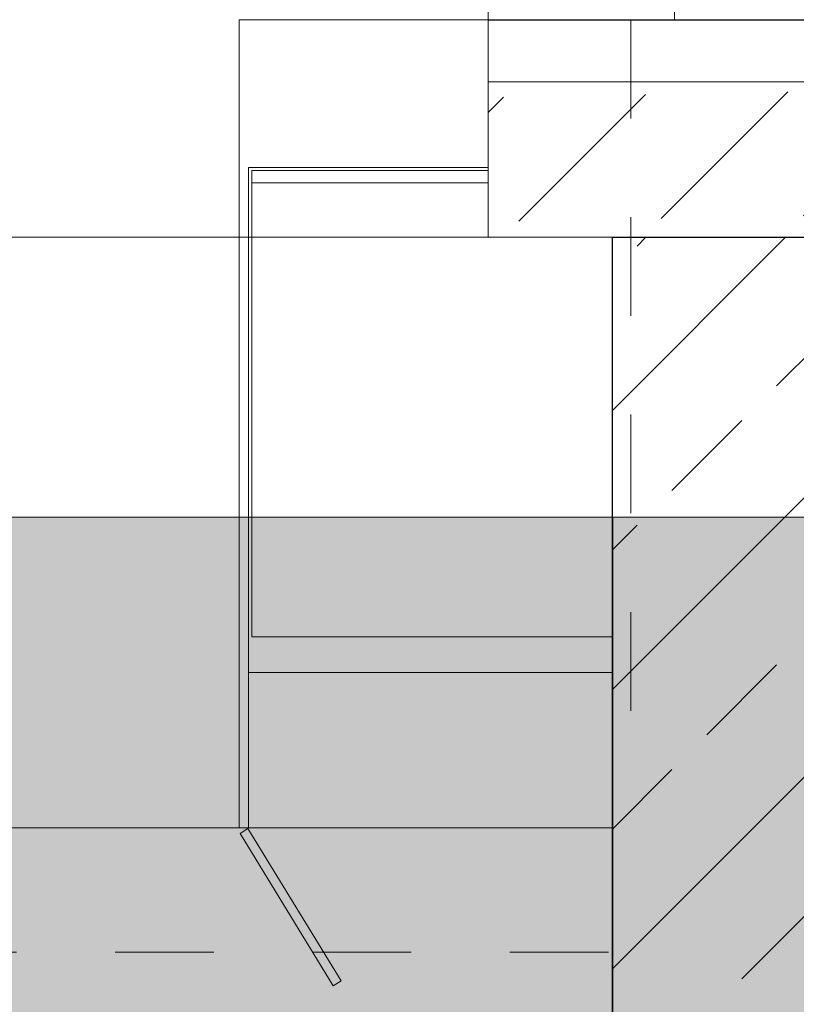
# Model space of a CAD drawing. Header units: millimetres. Extents: x 402 to 79005, y -7782 to 89952.
# Tile 271 of 423: x 39962 to 39987, y 23851 to 23882. Entities that reach past the tile are written whole.
import ezdxf

# ---------------------------------------------------------------- set-up
doc = ezdxf.new("R2010")
doc.units = ezdxf.units.MM
doc.header["$LTSCALE"] = 10
doc.linetypes.add('DASHED', pattern=[19.05, 12.7, -6.35])
doc.linetypes.add('Kreska', pattern=[6.35, 3.175, -3.175])
doc.layers.get('0').update_dxf_attribs({"lineweight": 0})
for name, color, linetype, lineweight in [('0_A_WYMIAROWANIE', 1, 'Continuous', 5), ('0_PROJ WYBURZENIA', 1, 'Continuous', 0), ('0_PROJEKTOWANA WYLEWKA BETONOWA', 150, 'Continuous', 0), ('0_ZAMUROWANIA', 150, 'Continuous', 30), ('AM_0', 7, 'Continuous', 50), ('LDCar-AM_0', 7, 'Continuous', 50), ('LDShaft-AM_0', 7, 'Continuous', 50), ('S-BEAM-HDLN', 1, 'Kreska', 18)]:
    doc.layers.add(name, color=color, linetype=linetype, lineweight=lineweight)

# ---------------------------------------------------------------- blocks, each defined once
blk = doc.blocks.new('zw$16F3')
at = {"layer": 'AM_0', "lineweight": 0}
for p, q in [((253.932, 29), (253.832, 29)), ((253.832, 15), (265.532, 15)), ((265.532, 10), (190.832, 10))]:
    blk.add_line(p, q, dxfattribs=at)
at = {"layer": 'LDCar-AM_0', "lineweight": 0}
for p, q in [((267.532, 236), (267.532, 36)), ((261.532, 201), (261.532, 36)), ((261.532, 36), (253.532, 36)), ((253.532, 36), (253.532, 31.25)), ((261.532, 31.55), (261.532, 36)), ((261.532, 36), (267.532, 36)), ((253.532, 31.25), (253.532, 10)), ((253.832, 10), (253.832, 31.25)), ((253.832, 31.25), (261.532, 31.25)), ((253.532, 10), (253.832, 10)), ((253.81, 9.978), (253.554, 9.822)), ((253.554, 9.822), (256.554, 4.922)), ((256.81, 5.078), (253.81, 9.978)), ((256.554, 4.922), (256.81, 5.078))]:
    blk.add_line(p, q, dxfattribs=at)
at = {"layer": 'LDShaft-AM_0', "lineweight": 0}
for p, q in [((265.532, 36), (261.532, 36)), ((261.532, 36), (261.532, 29)), ((261.532, 31.15), (253.932, 31.15)), ((253.932, 31.15), (253.932, 30.75)), ((261.532, 30.75), (253.932, 30.75)), ((253.932, 30.75), (253.932, 16.15)), ((253.932, 30.75), (261.532, 30.75)), ((253.832, 29), (253.932, 29)), ((261.532, 29), (265.532, 29)), ((265.532, 29), (265.532, -110)), ((265.532, 16.15), (265.532, 29)), ((253.932, 16.15), (265.532, 16.15)), ((265.532, 15), (253.832, 15)), ((190.832, 10), (265.532, 10))]:
    blk.add_line(p, q, dxfattribs=at)
blk = doc.blocks.new('zw$D6CE')
at = {"layer": 'S-BEAM-HDLN'}
for p, q in [((2372.6, -15899.28), (2372.6, -16149.23)), ((2365.39, -16199.23), (-284.61, -16199.23))]:
    blk.add_line(p, q, dxfattribs=at)

msp = doc.modelspace()

# ---------------------------------------------------------------- hatches: boundary and pattern name
at = {"layer": '0_PROJ WYBURZENIA', "ltscale": 5}
h = msp.add_hatch(dxfattribs=at)
h.set_pattern_fill('AR-SAND', color=256, scale=0.1, style=0)
h.set_pattern_definition([(37.5, (13757.4565, -24185.03), (-0.16000313, 4.89413237), [0, -3.8608, 0, -4.318, 0, -4.1275]), (7.5, (13757.4565, -24185.03), (4.4952328, 7.168251), [0, -2.0828, 0, -3.4798, 0, -1.3335]), (327.5, (13754.3323, -24185.03), (7.9099237, 0.01437185), [0, -1.27, 0, -4.572, 0, -5.969]), (317.5, (13754.332, -24185.03), (7.6355645, 2.2292932), [0, -0.635, 0, -2.9972, 0, -3.429])])
h.paths.add_polyline_path([(39689.914, 23866.423), (40003.568, 23866.423), (40003.568, 23836.423), (39689.914, 23836.423)])
at = {"layer": '0_PROJEKTOWANA WYLEWKA BETONOWA', "lineweight": 0, "ltscale": 100}
h = msp.add_hatch(dxfattribs=at)
h.set_pattern_fill('ANSI31', color=256, angle=180, style=0)
h.set_pattern_definition([(225, (13757.4565, -24185.0302), (2.24506403, -2.24506403), [])])
h.paths.add_polyline_path([(40003.989, 23876.422), (39977.452, 23875.923), (39977.452, 23879.923), (40003.989, 23880.423)])
at = {"layer": '0_ZAMUROWANIA', "lineweight": 0}
h = msp.add_hatch(dxfattribs=at)
h.set_pattern_fill('ANSI33', color=256, style=0)
h.set_pattern_definition([(45, (117.7615, 0), (-4.4901281, 4.4901281), []), (45, (122.2517, 0), (-4.4901281, 4.4901281), [3.175, -1.5875])])
h.paths.add_polyline_path([(39981.452, 23875.423), (40001.452, 23875.423), (40001.452, 23585.423), (39981.452, 23585.423)])

# ---------------------------------------------------------------- linework, layer by layer
at = {"lineweight": 0}
for points in [[(39977.452, 23882.423), (40004.14, 23882.423)], [(39977.452, 23880.423), (40004.14, 23880.423)]]:
    msp.add_lwpolyline(points, dxfattribs=at)
at = {"lineweight": 30}
msp.add_lwpolyline([(39977.452, 23882.423), (40003.325, 23882.423)], dxfattribs=at)
at = {"lineweight": 9}
msp.add_lwpolyline([(40003.989, 23875.423), (39977.452, 23875.423), (39977.452, 23880.423), (40003.989, 23880.423)], close=True, dxfattribs=at)
msp.add_lwpolyline([(39931.475, 23875.423), (39986.112, 23875.423)])
at = {"layer": '0_PROJ WYBURZENIA', "linetype": 'DASHED'}
msp.add_lwpolyline([(39918.914, 23836.423), (39689.914, 23836.423), (39689.914, 23866.423), (40003.568, 23866.423), (40003.568, 23836.423), (39948.914, 23836.423)], dxfattribs=at)
at = {"layer": '0_ZAMUROWANIA', "lineweight": 30, "ltscale": 10}
msp.add_lwpolyline([(39981.452, 23875.423), (40001.452, 23875.423), (40001.452, 23585.423), (39981.452, 23585.423)], close=True, dxfattribs=at)
msp.add_lwpolyline([(39981.452, 23866.423), (39981.452, 23595.423)], dxfattribs=at)

# ---------------------------------------------------------------- block references
at = {"lineweight": 9, "xscale": 0.1, "yscale": 0.1, "zscale": 0.1}
msp.add_blockref('zw$D6CE', (39744.791, 25472.346), dxfattribs=at)
at = {"layer": '0_A_WYMIAROWANIE', "color": 1, "lineweight": 9}
msp.add_blockref('zw$16F3', (39715.919, 23846.423), dxfattribs=at)

doc.saveas('drawing.dxf')
